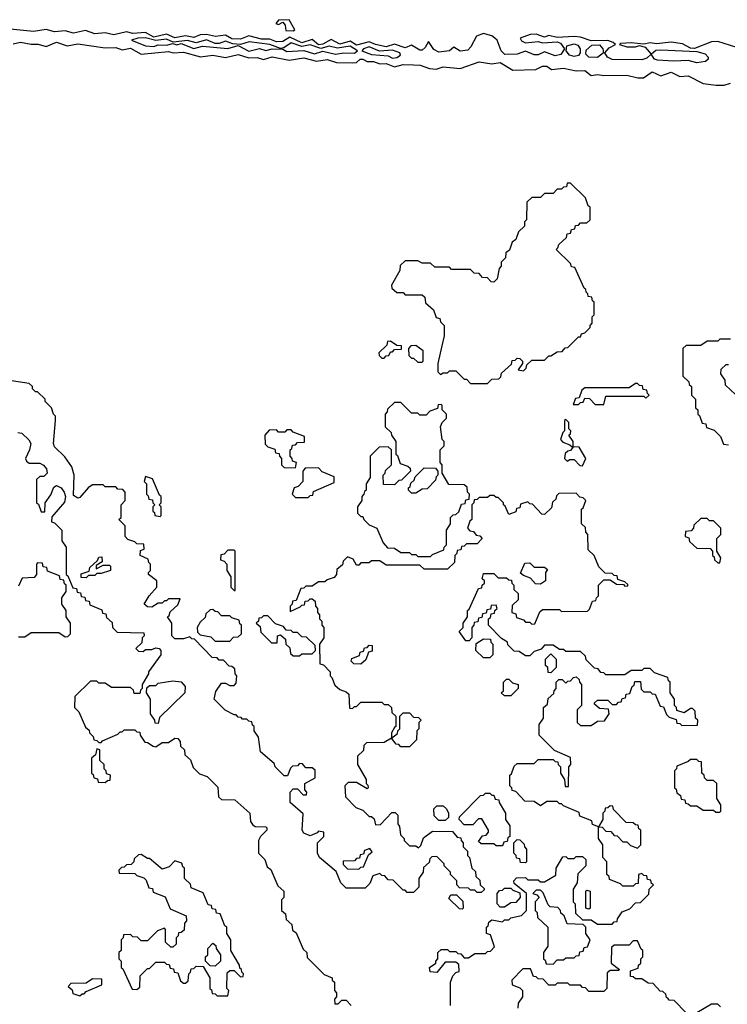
# Model space of a CAD drawing. Extents: x 2889633 to 3052318, y 540750 to 918690.
# Tile 334 of 656: x 2932060 to 2935410, y 767880 to 772542. Entities that reach past the tile are written whole.
import ezdxf

# ---------------------------------------------------------------- set-up
doc = ezdxf.new("R2010")
doc.units = 0

msp = doc.modelspace()

# ---------------------------------------------------------------- linework, layer by layer
at = {"layer": '0CON02XD'}
for points in [[(2933355, 772490), (2933362.5, 772495), (2933335, 772542.5), (2933285, 772540), (2933272.5, 772525), (2933285, 772520), (2933305, 772530), (2933317, 772517), (2933320.7, 772490.7), (2933355, 772490)], [(2934430, 772455), (2934435, 772442.5), (2934455, 772432.5), (2934515, 772438.8), (2934535, 772432.5), (2934605, 772437.5), (2934620.7, 772430.7), (2934640, 772405), (2934621.7, 772378.3), (2934595, 772370.6), (2934545, 772390), (2934515, 772375.7), (2934495, 772375.6), (2934455, 772393.3), (2934415, 772380), (2934357.1, 772377.1), (2934338.8, 772395), (2934320, 772445), (2934310, 772455), (2934295, 772466.7), (2934255, 772476.7), (2934222.5, 772465), (2934196.2, 772413.8), (2934181.7, 772398.3), (2934145, 772394), (2934115, 772412.5), (2934095, 772394.3), (2934045, 772388.5), (2934021.3, 772401.3), (2933995, 772440), (2933979.6, 772410.4), (2933965, 772398.1), (2933955, 772397.8), (2933915, 772422), (2933885, 772410), (2933835, 772426), (2933795, 772414.6), (2933745, 772424.4), (2933715, 772437.1), (2933655, 772422.1), (2933625, 772440.6), (2933575, 772426.2), (2933535, 772448.8), (2933495, 772426.2), (2933475, 772423.9), (2933445, 772448), (2933395, 772433.2), (2933339.3, 772459.3), (2933305, 772439.2), (2933275, 772437.5), (2933245, 772450.6), (2933205, 772450), (2933145, 772466), (2933105, 772449.5), (2933065, 772452.2), (2933035, 772470), (2932987, 772463), (2932945, 772473.1), (2932915, 772471.4), (2932885, 772457.5), (2932845, 772465.6), (2932795, 772456.9), (2932755, 772474.5), (2932695, 772460.3), (2932655, 772481.1), (2932595, 772477.5), (2932565, 772485.5), (2932505, 772471.5), (2932465, 772480.5), (2932415.4, 772475.4), (2932370.9, 772490.9), (2932315, 772479.1), (2932275, 772490.5), (2932225, 772485.5), (2932185, 772495.6), (2932125, 772486.2), (2931999.4, 772499.4)], [(2933555, 772380), (2933595, 772386.2), (2933645, 772383.3), (2933660, 772395), (2933625, 772416.9), (2933565, 772406.9), (2933525, 772417.5), (2933485, 772405.6), (2933435, 772424), (2933395, 772415.6), (2933345, 772432.5), (2933310.7, 772409.3), (2933295, 772406.7), (2933245, 772425.7), (2933147, 772437), (2933105, 772425.8), (2933068.3, 772428.3), (2933035, 772441.2), (2933005, 772430), (2932985, 772430), (2932945, 772447.1), (2932895, 772433.3), (2932855, 772443.3), (2932785.9, 772435.9), (2932755, 772450.8), (2932705, 772443.8), (2932655, 772457.1), (2932620, 772455), (2932590, 772445), (2932655, 772418.8), (2932695, 772416.2), (2932716.1, 772423.9), (2932755, 772422.5), (2932785, 772430), (2932803.6, 772423.6), (2932825, 772430), (2932885, 772406.7), (2932925, 772416.7), (2933045, 772406.7), (2933095, 772420), (2933145, 772392.9), (2933195, 772406.7), (2933225, 772396.7), (2933255, 772404), (2933305, 772403.3), (2933325, 772391.2), (2933405, 772396.7), (2933455, 772381.4), (2933495, 772393.8), (2933555, 772380)], [(2935455, 772411.2), (2935365, 772438.8), (2935335, 772438), (2935255, 772406.7), (2935235, 772407.5), (2935197.5, 772427.5), (2935145, 772436), (2935075, 772427.5), (2935045, 772433.3), (2935015, 772426.7), (2934955, 772432.5), (2934905, 772430), (2934900, 772425), (2934935, 772414.2), (2934975, 772413.8), (2934995, 772420), (2935021.7, 772411.7), (2935050, 772380), (2935072, 772398), (2935095, 772400), (2935265, 772392), (2935305, 772380.6), (2935320, 772365), (2935319.2, 772355), (2935306.2, 772343.8), (2935265, 772338.8), (2935225, 772350), (2935155, 772345.5), (2935080.3, 772350.3), (2935065.7, 772355.7), (2935050, 772380), (2935029.3, 772360.7), (2935005, 772351.9), (2934864.4, 772354.4), (2934843.3, 772365), (2934830, 772385), (2934851.2, 772408.8), (2934880, 772425), (2934870, 772435), (2934845, 772443.3), (2934765, 772442.5), (2934715, 772460), (2934685, 772462.5), (2934605, 772457.5), (2934565, 772467.5), (2934545, 772460), (2934505, 772473.3), (2934477, 772473), (2934430, 772455)], [(2932028.3, 772428.3), (2932064.4, 772435.6), (2932115, 772426.2), (2932147.3, 772427.3), (2932185, 772416), (2932235, 772436), (2932285, 772418.8), (2932335, 772428), (2932465, 772410), (2932515, 772411.2), (2932545, 772400), (2932585, 772408), (2932635, 772378.8), (2932765, 772392), (2932785.9, 772385.9), (2932835, 772389.2), (2932916.1, 772366.1), (2932975, 772374), (2933035, 772364), (2933095, 772378), (2933145, 772362), (2933185, 772363.8), (2933215, 772353.8), (2933255, 772366.2), (2933335, 772351.2), (2933405, 772361.2), (2933465, 772346.7), (2933515, 772353.8), (2933560.5, 772340.5), (2933635, 772338), (2933655, 772340), (2933672.5, 772355), (2933685, 772356.2), (2933705, 772343.8), (2933735, 772343.8), (2933765, 772333.8), (2933795, 772335.8), (2933835, 772318.8), (2933875, 772330), (2933925, 772328.8), (2933956.4, 772326.4), (2934000.8, 772310.8), (2934031.7, 772308.3), (2934065, 772318.8), (2934145, 772312), (2934235, 772343.3), (2934295, 772333.3), (2934335, 772340), (2934395, 772303.3), (2934503, 772307), (2934535, 772322.5), (2934555, 772322.5), (2934577, 772307), (2934635, 772313.3), (2934695, 772300), (2934735, 772302.5), (2934765, 772277.5), (2934795, 772282.5), (2934825, 772277.5), (2934935, 772280), (2934987, 772267), (2935013, 772267), (2935055, 772296.2), (2935095, 772276.7), (2935145, 772293.3), (2935185, 772273.3), (2935225, 772276.2), (2935295, 772240), (2935357, 772233), (2935395, 772232.5), (2935425, 772242.5)], [(2933825, 772360), (2933845, 772363.8), (2933862.5, 772375), (2933860, 772385), (2933825, 772398), (2933763.3, 772393.3), (2933715, 772414), (2933687.5, 772405), (2933680, 772395), (2933725, 772378), (2933805, 772371.2), (2933825, 772360)], [(2934685, 772367.5), (2934663.3, 772375), (2934647.5, 772395), (2934650.7, 772419.3), (2934685, 772428.8), (2934702.5, 772422.5), (2934713.9, 772403.9), (2934713.8, 772385), (2934705, 772373.3), (2934685, 772367.5)], [(2934795, 772364), (2934754.3, 772364.3), (2934740, 772380), (2934741.2, 772398.8), (2934768.3, 772421.7), (2934805, 772423.3), (2934821.2, 772405), (2934823.3, 772385), (2934795, 772364)], [(2934275, 770820), (2934295, 770840), (2934328.3, 770841.7), (2934338.3, 770851.7), (2934341.7, 770868.3), (2934388.3, 770911.7), (2934391.7, 770928.3), (2934405, 770930), (2934415, 770940), (2934428.3, 770938.3), (2934440, 770925), (2934440, 770915), (2934420, 770885), (2934445, 770880), (2934458.3, 770891.7), (2934461.7, 770908.3), (2934485, 770930), (2934545, 770930), (2934565, 770950), (2934575, 770950), (2934605, 770970), (2934628.3, 770971.7), (2934641.7, 770988.3), (2934655, 770990), (2934705, 771040), (2934715, 771040), (2934720, 771055), (2934735, 771060), (2934760, 771085), (2934760, 771095), (2934770, 771105), (2934770, 771135), (2934780, 771145), (2934780, 771205), (2934771.7, 771211.7), (2934768.3, 771228.3), (2934751.7, 771231.7), (2934750, 771245), (2934741.7, 771251.7), (2934740, 771265), (2934731.7, 771271.7), (2934688.3, 771368.3), (2934671.7, 771371.7), (2934668.3, 771388.3), (2934600, 771455), (2934608.3, 771461.7), (2934611.7, 771478.3), (2934648.3, 771511.7), (2934651.7, 771528.3), (2934668.3, 771531.7), (2934671.7, 771548.3), (2934688.3, 771551.7), (2934691.7, 771568.3), (2934705, 771570), (2934715, 771580), (2934745, 771580), (2934760, 771595), (2934760, 771655), (2934751.7, 771661.7), (2934738.3, 771698.3), (2934668.3, 771768.3), (2934651.7, 771768.3), (2934648.3, 771751.7), (2934635, 771750), (2934625, 771740), (2934605, 771740), (2934585, 771720), (2934545, 771720), (2934525, 771700), (2934485, 771700), (2934461.7, 771678.3), (2934460, 771595), (2934450, 771585), (2934450, 771565), (2934421.7, 771538.3), (2934408.3, 771501.7), (2934391.7, 771488.3), (2934378.3, 771451.7), (2934361.7, 771438.3), (2934360, 771415), (2934340, 771395), (2934340, 771375), (2934330, 771365), (2934320, 771315), (2934305, 771300), (2934291.7, 771301.7), (2934275, 771320), (2934251.7, 771321.7), (2934235, 771340), (2934211.7, 771341.7), (2934195, 771360), (2934105, 771360), (2934095, 771370), (2934025, 771370), (2934005, 771390), (2933965, 771390), (2933945, 771400), (2933885, 771400), (2933861.7, 771378.3), (2933860, 771355), (2933820, 771285), (2933821.7, 771271.7), (2933845, 771250), (2933875, 771250), (2933885, 771240), (2933965, 771240), (2933978.3, 771228.3), (2933981.7, 771201.7), (2934018.3, 771168.3), (2934031.7, 771131.7), (2934048.3, 771128.3), (2934051.7, 771111.7), (2934070, 771095), (2934070, 771045), (2934058.3, 770998.3), (2934040, 770915), (2934040, 770875), (2934051.7, 770861.7), (2934065, 770870), (2934085, 770870), (2934095, 770880), (2934125, 770880), (2934165, 770840), (2934175, 770840), (2934195, 770820), (2934275, 770820)], [(2933785, 770940), (2933795, 770950), (2933808.3, 770951.7), (2933815, 770970), (2933825, 770970), (2933835, 770980), (2933868.3, 770981.7), (2933868.3, 770998.3), (2933845, 771000), (2933815, 771020), (2933801.7, 771018.3), (2933798.3, 771001.7), (2933760, 770965), (2933761.7, 770951.7), (2933775, 770940), (2933785, 770940)], [(2933965, 770920), (2933970, 770925), (2933970, 770975), (2933935, 771000), (2933911.7, 770998.3), (2933900, 770985), (2933901.7, 770951.7), (2933915, 770940), (2933925, 770940), (2933945, 770920), (2933965, 770920)], [(2935425, 771030), (2935375, 771030), (2935365, 771020), (2935315, 771020), (2935285, 771000), (2935215, 771000), (2935200, 770985), (2935200, 770855), (2935228.3, 770828.3), (2935230, 770815), (2935240, 770805), (2935240, 770765), (2935260, 770745), (2935260, 770705), (2935270, 770695), (2935270, 770675), (2935278.3, 770668.3), (2935291.7, 770631.7), (2935308.3, 770628.3), (2935311.7, 770611.7), (2935348.3, 770598.3), (2935378.3, 770568.3), (2935391.7, 770531.7), (2935415, 770530)], [(2935448.3, 770768.3), (2935401.7, 770811.7), (2935400, 770835), (2935380, 770865), (2935381.7, 770888.3), (2935405, 770910), (2935415, 770910)], [(2933468.3, 768691.7), (2933435, 768677.5), (2933405, 768690), (2933397.5, 768705), (2933401.7, 768781.7), (2933340, 768835), (2933340, 768885), (2933355, 768900), (2933375, 768900), (2933401.7, 768871.7), (2933418.3, 768871.7), (2933420, 768885), (2933410, 768895), (2933410, 768925), (2933458.3, 768951.7), (2933458.3, 768988.3), (2933445, 769000), (2933415, 769000), (2933398.3, 769018.3), (2933385, 769020), (2933375, 769010), (2933351.7, 769008.3), (2933341.7, 768998.3), (2933328.3, 768961.7), (2933311.7, 768961.7), (2933270, 769005), (2933265, 769020), (2933200, 769075), (2933190, 769145), (2933170, 769175), (2933170, 769195), (2933161.7, 769201.7), (2933158.3, 769218.3), (2933145, 769220), (2933135, 769230), (2933115, 769230), (2933108.3, 769238.3), (2933095, 769240), (2933085, 769250), (2933075, 769250), (2933033, 769273), (2932980, 769325), (2932988.3, 769361.7), (2933015, 769400), (2933035, 769400), (2933055, 769390), (2933075, 769390), (2933085, 769400), (2933087.5, 769435), (2933080, 769445), (2933078.3, 769468.3), (2933065, 769480), (2933051.7, 769481.7), (2933025, 769510), (2933005, 769510), (2932995, 769520), (2932971.7, 769521.7), (2932888.3, 769608.3), (2932875, 769610), (2932865, 769620), (2932835, 769610), (2932795, 769610), (2932780, 769625), (2932780, 769685), (2932760, 769715), (2932768.3, 769721.7), (2932771.7, 769738.3), (2932808.3, 769771.7), (2932820, 769800), (2932765, 769800), (2932755, 769790), (2932745, 769790), (2932735, 769780), (2932715, 769780), (2932685, 769760), (2932665, 769762.5), (2932650, 769775), (2932672.5, 769815), (2932710, 769855), (2932710, 769885), (2932670, 769915), (2932670, 769925), (2932680, 769935), (2932680, 769965), (2932671.7, 769971.7), (2932668.3, 769988.3), (2932630, 770005), (2932631.7, 770028.3), (2932650, 770035), (2932648.3, 770058.3), (2932615, 770060), (2932605, 770070), (2932571.7, 770081.7), (2932560, 770095), (2932560, 770145), (2932530, 770175), (2932540, 770185), (2932540, 770245), (2932560, 770265), (2932560, 770305), (2932548.3, 770318.3), (2932525, 770320), (2932515, 770330), (2932465, 770330), (2932455, 770340), (2932405, 770340), (2932383.6, 770326.4), (2932345, 770280), (2932335, 770277.5), (2932315, 770290), (2932317.5, 770385), (2932307.5, 770425), (2932273, 770473), (2932225, 770520), (2932220, 770535), (2932230, 770645), (2932230, 770665), (2932220, 770675), (2932210, 770705), (2932180, 770735), (2932180, 770745), (2932145, 770780), (2932135, 770780), (2932120, 770795), (2932120, 770805), (2932105, 770820), (2932000, 770835)], [(2934825, 770720), (2934835, 770760), (2935015, 770760), (2935025, 770750), (2935040, 770765), (2935031.7, 770771.7), (2935028.3, 770788.3), (2935011.7, 770791.7), (2935008.3, 770808.3), (2934995, 770810), (2934985, 770820), (2934975, 770820), (2934945, 770800), (2934735, 770800), (2934721.7, 770788.3), (2934708.3, 770751.7), (2934691.7, 770748.3), (2934680, 770720), (2934705, 770720), (2934715, 770730), (2934728.3, 770731.7), (2934735, 770750), (2934758.3, 770748.3), (2934785, 770720), (2934825, 770720)], [(2934005, 770000), (2934015, 770010), (2934068.3, 770031.7), (2934070, 770045), (2934080, 770055), (2934080, 770125), (2934100, 770155), (2934100, 770185), (2934111.7, 770198.3), (2934125, 770200), (2934138.3, 770211.7), (2934151.7, 770248.3), (2934168.3, 770251.7), (2934171.7, 770268.3), (2934188.3, 770271.7), (2934190, 770295), (2934180, 770305), (2934178.3, 770328.3), (2934165, 770340), (2934091.7, 770341.7), (2934060, 770395), (2934060, 770435), (2934050, 770445), (2934050, 770505), (2934070, 770525), (2934070, 770545), (2934060, 770555), (2934052.5, 770615), (2934060, 770635), (2934080, 770655), (2934080, 770675), (2934060, 770695), (2934060, 770715), (2934055, 770720), (2934041.7, 770718.3), (2934038.3, 770701.7), (2934001.7, 770688.3), (2933985, 770670), (2933955, 770670), (2933945, 770680), (2933915, 770680), (2933865, 770730), (2933835, 770730), (2933801.7, 770698.3), (2933800, 770685), (2933790, 770675), (2933790, 770615), (2933818.3, 770588.3), (2933820, 770575), (2933840, 770545), (2933840, 770485), (2933848.3, 770478.3), (2933861.7, 770441.7), (2933898.3, 770428.3), (2933908.3, 770418.3), (2933910, 770405), (2933868.3, 770361.7), (2933855, 770360), (2933835, 770340), (2933781.7, 770341.7), (2933780, 770385), (2933790, 770395), (2933791.7, 770408.3), (2933820, 770435), (2933820, 770505), (2933805, 770520), (2933761.7, 770518.3), (2933720, 770475), (2933720, 770375), (2933700, 770345), (2933700, 770315), (2933691.7, 770308.3), (2933690, 770295), (2933680, 770285), (2933680, 770265), (2933660, 770235), (2933660, 770205), (2933675, 770190), (2933685, 770190), (2933690, 770175), (2933715, 770150), (2933750, 770135), (2933780, 770065), (2933801.7, 770041.7), (2933835, 770040), (2933865, 770020), (2933905, 770020), (2933915, 770010), (2933935, 770010), (2933945, 770000), (2934005, 770000)], [(2934680, 770520), (2934680, 770545), (2934660, 770575), (2934668.3, 770581.7), (2934670, 770595), (2934660, 770605), (2934660, 770635), (2934645, 770650), (2934640, 770645), (2934640, 770595), (2934631.7, 770588.3), (2934620, 770555), (2934631.7, 770541.7), (2934665, 770530), (2934675, 770520), (2934680, 770520)], [(2932051.7, 770588.3), (2932070, 770585), (2932103, 770553), (2932112.5, 770535), (2932106.7, 770505), (2932087.5, 770465), (2932091.7, 770451.7), (2932105, 770442.5), (2932155, 770442.5), (2932173, 770433), (2932186.7, 770415), (2932190, 770395), (2932175, 770380), (2932155, 770380), (2932140, 770365), (2932140, 770255), (2932148.3, 770248.3), (2932161.7, 770211.7), (2932178.3, 770211.7), (2932180, 770255), (2932207, 770293), (2932221.7, 770328.3), (2932235, 770337.5), (2932255.9, 770325.9), (2932270, 770305), (2932277.5, 770285), (2932271.7, 770258.3), (2932211.7, 770188.3), (2932210, 770165), (2932225, 770160), (2932260, 770125), (2932260, 770075), (2932280, 770045), (2932280, 769915), (2932288.3, 769908.3), (2932311.7, 769851.7), (2932328.3, 769848.3), (2932331.7, 769831.7), (2932348.3, 769828.3), (2932351.7, 769811.7), (2932368.3, 769808.3), (2932371.7, 769791.7), (2932388.3, 769788.3), (2932391.7, 769771.7), (2932448.3, 769748.3), (2932451.7, 769731.7), (2932468.3, 769728.3), (2932471.7, 769711.7), (2932498.3, 769688.3), (2932500, 769665), (2932521.7, 769641.7), (2932648.3, 769638.3), (2932650, 769625), (2932640, 769615), (2932638.3, 769591.7), (2932610, 769565), (2932621.7, 769551.7), (2932645, 769550), (2932655, 769560), (2932685, 769560), (2932705, 769567.5), (2932720, 769565), (2932727.5, 769555), (2932727.5, 769535), (2932670, 769455), (2932670, 769445), (2932640, 769395), (2932640, 769375), (2932631.7, 769368.3), (2932628.3, 769351.7), (2932601.7, 769351.7), (2932598.3, 769368.3), (2932585, 769380), (2932495, 769380), (2932465, 769400), (2932435, 769400), (2932425, 769410), (2932395, 769410), (2932321.7, 769338.3), (2932320, 769285), (2932340, 769265), (2932371.7, 769191.7), (2932388.3, 769178.3), (2932390, 769165), (2932408.3, 769148.3), (2932411.7, 769131.7), (2932425, 769130), (2932435, 769120), (2932445, 769120), (2932451.7, 769128.3), (2932525, 769160), (2932535, 769170), (2932545, 769170), (2932555, 769180), (2932605, 769180), (2932615, 769170), (2932628.3, 769168.3), (2932630, 769155), (2932651.7, 769121.7), (2932665, 769120), (2932691.7, 769101.7), (2932705, 769100), (2932735, 769120), (2932765, 769120), (2932795, 769140), (2932808.3, 769138.3), (2932820, 769125), (2932821.7, 769101.7), (2932840, 769085), (2932841.7, 769061.7), (2932868.3, 769038.3), (2932881.7, 769001.7), (2932911.7, 768971.7), (2932948.3, 768958.3), (2932998.3, 768908.3), (2933001.7, 768861.7), (2933015, 768850), (2933078.3, 768848.3), (2933150, 768785), (2933152.5, 768745), (2933161.7, 768731.7), (2933175, 768722.5), (2933225, 768720), (2933230, 768715), (2933230, 768705), (2933200, 768675), (2933190, 768655), (2933190, 768595), (2933220, 768565), (2933231.7, 768531.7), (2933248.3, 768518.3), (2933281.7, 768441.7), (2933310, 768415), (2933310, 768385), (2933300, 768375), (2933300, 768325), (2933318.3, 768308.3), (2933321.7, 768281.7), (2933348.3, 768258.3), (2933351.7, 768231.7), (2933368.3, 768218.3), (2933401.7, 768141.7), (2933420, 768125), (2933421.7, 768101.7), (2933501.7, 768021.7), (2933540, 768005), (2933540, 767995), (2933550, 767985), (2933550, 767945), (2933560, 767935), (2933560, 767915), (2933550, 767905), (2933551.7, 767881.7), (2933568.3, 767881.7), (2933585, 767900), (2933605, 767900), (2933630, 767875)], [(2933365, 770420), (2933370, 770445), (2933351.7, 770451.7), (2933350, 770465), (2933340, 770475), (2933340, 770505), (2933348.3, 770511.7), (2933351.7, 770528.3), (2933365, 770530), (2933375, 770540), (2933408.3, 770541.7), (2933408.3, 770568.3), (2933355, 770590), (2933345, 770600), (2933325, 770600), (2933315, 770590), (2933285, 770590), (2933275, 770600), (2933241.7, 770598.3), (2933220, 770575), (2933221.7, 770531.7), (2933235, 770520), (2933268.3, 770508.3), (2933271.7, 770491.7), (2933288.3, 770488.3), (2933290, 770475), (2933300, 770465), (2933300, 770435), (2933311.7, 770421.7), (2933365, 770420)], [(2934725, 770430), (2934740, 770465), (2934708.3, 770518.3), (2934680, 770520), (2934668.3, 770501.7), (2934655, 770500), (2934641.7, 770488.3), (2934640, 770465), (2934651.7, 770451.7), (2934665, 770460), (2934685, 770460), (2934711.7, 770431.7), (2934725, 770430)], [(2933425, 770280), (2933435, 770290), (2933448.3, 770291.7), (2933451.7, 770308.3), (2933548.3, 770351.7), (2933548.3, 770378.3), (2933491.7, 770401.7), (2933475, 770420), (2933411.7, 770418.3), (2933400, 770405), (2933400, 770355), (2933378.3, 770331.7), (2933360, 770325), (2933350, 770295), (2933365, 770280), (2933425, 770280)], [(2933935, 770300), (2933915, 770300), (2933900, 770315), (2933900, 770325), (2933908.3, 770331.7), (2933911.7, 770348.3), (2933928.3, 770361.7), (2933931.7, 770378.3), (2933975, 770420), (2934028.3, 770418.3), (2934040, 770405), (2934040, 770385), (2934031.7, 770378.3), (2934028.3, 770361.7), (2933988.3, 770321.7), (2933965, 770320), (2933935, 770300)], [(2932725, 770190), (2932730, 770195), (2932730, 770235), (2932720, 770245), (2932730, 770255), (2932730, 770285), (2932721.7, 770291.7), (2932688.3, 770368.3), (2932655, 770380), (2932650, 770355), (2932660, 770345), (2932660, 770295), (2932668.3, 770288.3), (2932671.7, 770271.7), (2932688.3, 770268.3), (2932690, 770255), (2932700, 770245), (2932690, 770235), (2932690, 770215), (2932698.3, 770208.3), (2932700, 770195), (2932725, 770190)], [(2934740, 768565), (2934740, 768535), (2934701.7, 768498.3), (2934700, 768455), (2934680, 768425), (2934680, 768365), (2934690, 768355), (2934691.7, 768311.7), (2934725, 768280), (2934765, 768280), (2934795, 768260), (2934865, 768260), (2934875, 768270), (2934888.3, 768271.7), (2934890, 768285), (2934911.7, 768318.3), (2934948.3, 768331.7), (2934975, 768360), (2934998.3, 768361.7), (2935038.3, 768401.7), (2935040, 768425), (2935060, 768445), (2935051.7, 768451.7), (2935048.3, 768468.3), (2935031.7, 768471.7), (2935028.3, 768488.3), (2935015, 768490), (2935005, 768500), (2934990, 768495), (2934988.3, 768451.7), (2934975, 768450), (2934965, 768440), (2934915, 768440), (2934905, 768450), (2934851.7, 768471.7), (2934850, 768485), (2934840, 768495), (2934840, 768555), (2934820, 768575), (2934820, 768635), (2934800, 768665), (2934800, 768720), (2934771.7, 768731.7), (2934768.3, 768748.3), (2934711.7, 768771.7), (2934708.3, 768788.3), (2934635, 768820), (2934625, 768830), (2934615, 768830), (2934605, 768840), (2934555, 768840), (2934525, 768820), (2934495, 768840), (2934451.7, 768841.7), (2934408.3, 768888.3), (2934391.7, 768891.7), (2934390, 768905), (2934380, 768915), (2934380, 768965), (2934388.3, 768971.7), (2934401.7, 769008.3), (2934415, 769020), (2934495, 769020), (2934515, 769040), (2934585, 769040), (2934595, 769030), (2934608.3, 769028.3), (2934610, 769015), (2934620, 769005), (2934620, 768975), (2934640, 768945), (2934641.7, 768911.7), (2934658.3, 768911.7), (2934660, 769005), (2934670, 769015), (2934668.3, 769048.3), (2934591.7, 769081.7), (2934520, 769155), (2934520, 769205), (2934540, 769235), (2934540, 769285), (2934558.3, 769301.7), (2934561.7, 769328.3), (2934588.3, 769351.7), (2934590, 769365), (2934600, 769375), (2934600, 769405), (2934611.7, 769418.3), (2934628.3, 769418.3), (2934645, 769400), (2934655, 769410), (2934668.3, 769411.7), (2934681.7, 769428.3), (2934695, 769430), (2934708.3, 769418.3), (2934710, 769405), (2934720, 769395), (2934720, 769295), (2934700, 769275), (2934700, 769215), (2934715, 769200), (2934765, 769200), (2934795, 769220), (2934828.3, 769221.7), (2934850, 769255), (2934848.3, 769278.3), (2934805, 769280), (2934781.7, 769301.7), (2934781.7, 769308.3), (2934795, 769320), (2934845, 769320), (2934865, 769300), (2934885, 769300), (2934895, 769310), (2934908.3, 769311.7), (2934911.7, 769328.3), (2934928.3, 769331.7), (2934931.7, 769348.3), (2934948.3, 769351.7), (2934960, 769385), (2934968.3, 769391.7), (2934971.7, 769408.3), (2934998.3, 769408.3), (2935001.7, 769371.7), (2935015, 769360), (2935045, 769360), (2935055, 769350), (2935068.3, 769348.3), (2935091.7, 769291.7), (2935108.3, 769288.3), (2935121.7, 769251.7), (2935135, 769240), (2935168.3, 769228.3), (2935171.7, 769211.7), (2935185, 769210), (2935195, 769200), (2935268.3, 769201.7), (2935270, 769225), (2935260, 769235), (2935258.3, 769268.3), (2935245, 769280), (2935235, 769280), (2935205, 769260), (2935171.7, 769271.7), (2935170, 769285), (2935160, 769295), (2935160, 769325), (2935140, 769355), (2935140, 769405), (2935131.7, 769411.7), (2935128.3, 769428.3), (2935065, 769450), (2935045, 769470), (2935015, 769470), (2935005, 769460), (2934955, 769460), (2934925, 769440), (2934835, 769440), (2934825, 769450), (2934811.7, 769451.7), (2934798.3, 769468.3), (2934781.7, 769471.7), (2934741.7, 769511.7), (2934738.3, 769528.3), (2934715, 769550), (2934645, 769550), (2934635, 769560), (2934615, 769560), (2934585, 769580), (2934545, 769580), (2934528.3, 769561.7), (2934495, 769550), (2934475, 769530), (2934455, 769530), (2934425, 769550), (2934401.7, 769551.7), (2934371.7, 769581.7), (2934370, 769595), (2934341.7, 769611.7), (2934280, 769675), (2934280, 769705), (2934288.3, 769711.7), (2934291.7, 769728.3), (2934308.3, 769731.7), (2934310, 769745), (2934320, 769755), (2934315, 769770), (2934291.7, 769768.3), (2934288.3, 769751.7), (2934271.7, 769748.3), (2934268.3, 769731.7), (2934251.7, 769728.3), (2934248.3, 769711.7), (2934231.7, 769708.3), (2934228.3, 769691.7), (2934211.7, 769688.3), (2934210, 769675), (2934200, 769665), (2934200, 769615), (2934188.3, 769601.7), (2934171.7, 769601.7), (2934140, 769645), (2934160, 769665), (2934160, 769685), (2934180, 769715), (2934180, 769745), (2934188.3, 769751.7), (2934231.7, 769848.3), (2934248.3, 769851.7), (2934250, 769865), (2934260, 769875), (2934260, 769885), (2934250, 769895), (2934255, 769920), (2934305, 769920), (2934325, 769900), (2934365, 769900), (2934375, 769890), (2934388.3, 769888.3), (2934390, 769875), (2934400, 769865), (2934400, 769845), (2934420, 769825), (2934420, 769795), (2934391.7, 769768.3), (2934390, 769735), (2934408.3, 769728.3), (2934411.7, 769711.7), (2934445, 769700), (2934455, 769690), (2934475, 769690), (2934485, 769680), (2934498.3, 769681.7), (2934521.7, 769738.3), (2934535, 769750), (2934615, 769750), (2934625, 769740), (2934748.3, 769741.7), (2934758.3, 769751.7), (2934771.7, 769788.3), (2934788.3, 769791.7), (2934790, 769805), (2934800, 769815), (2934800, 769865), (2934825, 769890), (2934855, 769890), (2934885, 769870), (2934918.3, 769868.3), (2934925, 769860), (2934938.3, 769861.7), (2934938.3, 769868.3), (2934925, 769880), (2934891.7, 769891.7), (2934888.3, 769908.3), (2934875, 769910), (2934865, 769920), (2934831.7, 769921.7), (2934801.7, 769951.7), (2934780, 770005), (2934751.7, 770031.7), (2934750, 770105), (2934740, 770115), (2934738.3, 770138.3), (2934720, 770155), (2934720, 770225), (2934728.3, 770231.7), (2934740, 770265), (2934728.3, 770278.3), (2934711.7, 770281.7), (2934695, 770300), (2934611.7, 770298.3), (2934601.7, 770288.3), (2934598.3, 770271.7), (2934581.7, 770258.3), (2934578.3, 770231.7), (2934545, 770200), (2934531.7, 770201.7), (2934488.3, 770248.3), (2934475, 770250), (2934465, 770260), (2934431.7, 770248.3), (2934428.3, 770231.7), (2934411.7, 770228.3), (2934408.3, 770211.7), (2934375, 770200), (2934358.3, 770238.3), (2934350, 770245), (2934350, 770255), (2934325, 770280), (2934315, 770280), (2934305, 770290), (2934285, 770290), (2934275, 770280), (2934235, 770280), (2934225, 770270), (2934211.7, 770268.3), (2934210, 770255), (2934200, 770245), (2934200, 770175), (2934191.7, 770168.3), (2934180, 770135), (2934191.7, 770121.7), (2934208.3, 770118.3), (2934221.7, 770101.7), (2934238.3, 770098.3), (2934250, 770085), (2934225, 770060), (2934175, 770060), (2934165, 770050), (2934151.7, 770048.3), (2934148.3, 770031.7), (2934131.7, 770028.3), (2934130, 770015), (2934120, 770005), (2934118.3, 769971.7), (2934085, 769940), (2933975, 769940), (2933955, 769960), (2933795, 769960), (2933765, 769980), (2933725, 769980), (2933715, 769970), (2933675, 769970), (2933665, 769960), (2933655, 769960), (2933638.3, 769988.3), (2933611.7, 769998.3), (2933591.7, 769978.3), (2933588.3, 769961.7), (2933561.7, 769938.3), (2933560, 769915), (2933548.3, 769901.7), (2933515, 769890), (2933505, 769880), (2933475, 769880), (2933445, 769860), (2933415, 769860), (2933405, 769850), (2933391.7, 769848.3), (2933368.3, 769791.7), (2933351.7, 769788.3), (2933350, 769775), (2933340, 769765), (2933340, 769740), (2933388.3, 769761.7), (2933395, 769770), (2933408.3, 769771.7), (2933411.7, 769788.3), (2933425, 769790), (2933435, 769800), (2933445, 769800), (2933458.3, 769788.3), (2933460, 769765), (2933470, 769755), (2933470, 769735), (2933480, 769725), (2933480, 769705), (2933490, 769695), (2933490, 769675), (2933500, 769665), (2933500, 769615), (2933480, 769585), (2933481.7, 769491.7), (2933498.3, 769488.3), (2933530, 769455), (2933530, 769435), (2933538.3, 769428.3), (2933551.7, 769391.7), (2933575, 769370), (2933605, 769360), (2933618.3, 769348.3), (2933621.7, 769281.7), (2933635, 769280), (2933645, 769290), (2933655, 769290), (2933675, 769310), (2933775, 769310), (2933785, 769300), (2933805, 769300), (2933820, 769285), (2933821.7, 769261.7), (2933840, 769245), (2933840, 769195), (2933835, 769190), (2933820, 769165), (2933820, 769140), (2933848.3, 769161.7), (2933850, 769175), (2933860, 769185), (2933860, 769245), (2933875, 769260), (2933905, 769260), (2933925, 769240), (2933948.3, 769238.3), (2933960, 769225), (2933950, 769215), (2933950, 769185), (2933940, 769175), (2933938.3, 769131.7), (2933905, 769100), (2933865, 769100), (2933855, 769110), (2933841.7, 769111.7), (2933820, 769140), (2933785, 769120), (2933701.7, 769118.3), (2933690, 769105), (2933688.3, 769081.7), (2933660, 769055), (2933660, 769015), (2933700, 768945), (2933700, 768925), (2933708.3, 768918.3), (2933710, 768905), (2933705, 768900), (2933655, 768930), (2933615, 768930), (2933600, 768915), (2933601.7, 768861.7), (2933651.7, 768811.7), (2933685, 768800), (2933715, 768770), (2933725, 768770), (2933738.3, 768758.3), (2933745, 768730), (2933768.3, 768731.7), (2933821.7, 768788.3), (2933838.3, 768788.3), (2933850, 768775), (2933850, 768735), (2933858.3, 768721.7), (2933863, 768683), (2933880, 768665), (2933880, 768655), (2933905, 768630), (2933935, 768630), (2933948.3, 768621.7), (2933958.3, 768631.7), (2933971.7, 768668.3), (2934015, 768700), (2934108.3, 768698.3), (2934131.7, 768671.7), (2934148.3, 768668.3), (2934150, 768655), (2934160, 768645), (2934160, 768625), (2934180, 768605), (2934180, 768585), (2934190, 768575), (2934200, 768525), (2934218.3, 768508.3), (2934220, 768485), (2934238.3, 768468.3), (2934240, 768445), (2934258.3, 768428.3), (2934258.3, 768421.7), (2934245, 768410), (2934225, 768410), (2934215, 768420), (2934195, 768420), (2934185, 768430), (2934141.7, 768431.7), (2934130, 768445), (2934130, 768465), (2934100, 768495), (2934100, 768505), (2934070, 768535), (2934070, 768545), (2934035, 768580), (2934011.7, 768578.3), (2934001.7, 768568.3), (2933998.3, 768551.7), (2933971.7, 768528.3), (2933970, 768505), (2933950, 768475), (2933950, 768435), (2933925, 768410), (2933895, 768410), (2933885, 768420), (2933875, 768420), (2933828.3, 768468.3), (2933805, 768470), (2933788.3, 768488.3), (2933775, 768490), (2933765, 768500), (2933731.7, 768488.3), (2933718.3, 768451.7), (2933695, 768430), (2933605, 768430), (2933580, 768455), (2933558.3, 768508.3), (2933480, 768575), (2933470, 768595), (2933470, 768645), (2933500, 768675), (2933500, 768695), (2933475, 768700), (2933468.3, 768691.7)], [(2935375, 769970), (2935380, 769995), (2935360, 770025), (2935360, 770085), (2935380, 770105), (2935380, 770135), (2935345, 770170), (2935325, 770170), (2935315, 770180), (2935285, 770180), (2935251.7, 770148.3), (2935250, 770135), (2935238.3, 770121.7), (2935211.7, 770118.3), (2935210, 770095), (2935228.3, 770088.3), (2935231.7, 770071.7), (2935265, 770040), (2935328.3, 770038.3), (2935340, 770025), (2935340, 770005), (2935348.3, 769998.3), (2935350, 769985), (2935365, 769970), (2935375, 769970)], [(2933080, 769840), (2933080, 770025), (2933075, 770030), (2933045, 770030), (2933028.3, 770011.7), (2933011.7, 770008.3), (2933010, 769985), (2933028.3, 769978.3), (2933040, 769965), (2933040, 769935), (2933060, 769905), (2933060, 769855), (2933075, 769840), (2933080, 769840)], [(2932055, 769620), (2932085, 769620), (2932115, 769640), (2932245, 769640), (2932275, 769620), (2932288.3, 769621.7), (2932300, 769635), (2932300, 769685), (2932280, 769715), (2932280, 769745), (2932260, 769775), (2932260, 769805), (2932280, 769835), (2932280, 769865), (2932271.7, 769871.7), (2932268.3, 769888.3), (2932251.7, 769891.7), (2932248.3, 769908.3), (2932191.7, 769931.7), (2932188.3, 769948.3), (2932171.7, 769951.7), (2932168.3, 769968.3), (2932145, 769970), (2932140, 769965), (2932140, 769915), (2932128.3, 769901.7), (2932071.7, 769898.3), (2932055, 769860)], [(2932375, 769900), (2932351.7, 769901.7), (2932351.7, 769918.3), (2932388.3, 769931.7), (2932391.7, 769948.3), (2932428.3, 769981.7), (2932435, 769997.5), (2932448.3, 769998.3), (2932450, 769975), (2932421.7, 769958.3), (2932421.7, 769941.7), (2932455, 769960), (2932485, 769960), (2932490, 769955), (2932490, 769935), (2932485, 769932.5), (2932445, 769920), (2932425, 769920), (2932415, 769910), (2932385, 769910), (2932375, 769900)], [(2934525, 769870), (2934501.7, 769871.7), (2934478.3, 769898.3), (2934445, 769910), (2934431.7, 769921.7), (2934451.7, 769968.3), (2934475, 769970), (2934495, 769950), (2934545, 769950), (2934558.3, 769938.3), (2934550, 769925), (2934550, 769885), (2934525, 769870)], [(2933055, 769600), (2933071.7, 769618.3), (2933095, 769620), (2933110, 769635), (2933110, 769675), (2933101.7, 769681.7), (2933098.3, 769698.3), (2933065, 769710), (2933055, 769720), (2933015, 769720), (2932998.3, 769738.3), (2932985, 769740), (2932975, 769750), (2932961.7, 769748.3), (2932941.7, 769728.3), (2932938.3, 769711.7), (2932915, 769690), (2932900, 769665), (2932901.7, 769641.7), (2932915, 769630), (2932965, 769620), (2932985, 769600), (2933055, 769600)], [(2933385, 769530), (2933395, 769540), (2933445, 769540), (2933460, 769555), (2933458.3, 769578.3), (2933418.3, 769618.3), (2933395, 769620), (2933375, 769640), (2933355, 769640), (2933345, 769650), (2933321.7, 769651.7), (2933308.3, 769668.3), (2933271.7, 769681.7), (2933235, 769720), (2933215, 769720), (2933205, 769710), (2933191.7, 769708.3), (2933190, 769695), (2933180, 769685), (2933198.3, 769668.3), (2933201.7, 769641.7), (2933251.7, 769591.7), (2933278.3, 769591.7), (2933280, 769625), (2933295, 769630), (2933318.3, 769608.3), (2933320, 769585), (2933338.3, 769568.3), (2933341.7, 769541.7), (2933355, 769530), (2933385, 769530)], [(2934285, 769520), (2934255, 769520), (2934220, 769555), (2934221.7, 769588.3), (2934255, 769610), (2934288.3, 769608.3), (2934290, 769595), (2934300, 769585), (2934300, 769535), (2934285, 769520)], [(2933675, 769490), (2933641.7, 769491.7), (2933630, 769505), (2933631.7, 769518.3), (2933668.3, 769531.7), (2933671.7, 769548.3), (2933688.3, 769551.7), (2933691.7, 769568.3), (2933705, 769570), (2933715, 769580), (2933728.3, 769578.3), (2933728.3, 769551.7), (2933711.7, 769548.3), (2933698.3, 769511.7), (2933675, 769490)], [(2934575, 769450), (2934561.7, 769451.7), (2934560, 769475), (2934550, 769485), (2934550, 769515), (2934575, 769540), (2934600, 769515), (2934600, 769475), (2934575, 769450)], [(2932715, 769210), (2932701.7, 769211.7), (2932700, 769225), (2932680, 769255), (2932680, 769325), (2932660, 769355), (2932661.7, 769378.3), (2932675, 769390), (2932705, 769390), (2932715, 769400), (2932755, 769407.5), (2932785, 769412.5), (2932825, 769407.5), (2932843.3, 769385), (2932842.5, 769355), (2932721.7, 769238.3), (2932715, 769210)], [(2934385, 769340), (2934355, 769340), (2934340, 769355), (2934350, 769365), (2934350, 769405), (2934365, 769420), (2934375, 769420), (2934393, 769403), (2934420, 769395), (2934420, 769375), (2934385, 769340)], [(2932465, 768930), (2932475, 768940), (2932488.3, 768941.7), (2932490, 768965), (2932471.7, 768971.7), (2932470, 768985), (2932460, 768995), (2932460, 769015), (2932440, 769035), (2932440, 769085), (2932425, 769090), (2932418.3, 769061.7), (2932400, 769045), (2932400, 768975), (2932408.3, 768968.3), (2932411.7, 768951.7), (2932428.3, 768948.3), (2932431.7, 768931.7), (2932465, 768930)], [(2935375, 768790), (2935380, 768795), (2935380, 768825), (2935360, 768855), (2935360, 768925), (2935345, 768940), (2935315, 768940), (2935301.7, 768951.7), (2935300, 768965), (2935290, 768975), (2935288.3, 769028.3), (2935275, 769030), (2935265, 769040), (2935235, 769040), (2935225, 769030), (2935171.7, 769008.3), (2935170, 768995), (2935160, 768985), (2935160, 768905), (2935168.3, 768898.3), (2935171.7, 768881.7), (2935188.3, 768868.3), (2935191.7, 768851.7), (2935208.3, 768848.3), (2935211.7, 768831.7), (2935225, 768830), (2935235, 768820), (2935265, 768820), (2935295, 768800), (2935345, 768800), (2935355, 768790), (2935375, 768790)], [(2934345, 768630), (2934315, 768630), (2934305, 768640), (2934245, 768640), (2934231.7, 768651.7), (2934251.7, 768678.3), (2934268.3, 768681.7), (2934280, 768695), (2934280, 768705), (2934248.3, 768758.3), (2934231.7, 768758.3), (2934205, 768730), (2934165, 768730), (2934140, 768755), (2934141.7, 768768.3), (2934241.7, 768868.3), (2934255, 768870), (2934265, 768880), (2934285, 768880), (2934295, 768870), (2934305, 768870), (2934311.7, 768851.7), (2934328.3, 768848.3), (2934330, 768835), (2934360, 768785), (2934360, 768755), (2934380, 768725), (2934380, 768675), (2934371.7, 768668.3), (2934368.3, 768651.7), (2934351.7, 768648.3), (2934345, 768630)], [(2934075, 768750), (2934045, 768750), (2934023, 768773), (2934020, 768805), (2934035, 768820), (2934065, 768820), (2934080, 768805), (2934090, 768785), (2934090, 768765), (2934075, 768750)], [(2934985, 768620), (2935000, 768635), (2935000, 768705), (2934991.7, 768711.7), (2934988.3, 768728.3), (2934975, 768730), (2934965, 768740), (2934931.7, 768741.7), (2934871.7, 768801.7), (2934868.3, 768818.3), (2934855, 768820), (2934845, 768810), (2934831.7, 768808.3), (2934830, 768795), (2934820, 768785), (2934820, 768755), (2934800, 768720), (2934818.3, 768718.3), (2934835, 768700), (2934858.3, 768698.3), (2934875, 768680), (2934888.3, 768678.3), (2934915, 768650), (2934935, 768650), (2934951.7, 768631.7), (2934985, 768620)], [(2934455, 768550), (2934431.7, 768551.7), (2934428.3, 768568.3), (2934411.7, 768571.7), (2934410, 768585), (2934400, 768595), (2934400, 768645), (2934415, 768660), (2934428.3, 768658.3), (2934448.3, 768638.3), (2934450, 768625), (2934460, 768615), (2934460, 768555), (2934455, 768550)], [(2933665, 768520), (2933675, 768530), (2933688.3, 768531.7), (2933711.7, 768588.3), (2933728.3, 768601.7), (2933718.3, 768618.3), (2933691.7, 768608.3), (2933688.3, 768591.7), (2933671.7, 768588.3), (2933668.3, 768571.7), (2933655, 768570), (2933645, 768560), (2933591.7, 768558.3), (2933591.7, 768541.7), (2933611.7, 768521.7), (2933665, 768520)], [(2933045, 767920), (2933050, 767945), (2933040, 767955), (2933041.7, 768028.3), (2933055, 768040), (2933075, 768040), (2933105, 768010), (2933118.3, 768011.7), (2933120, 768025), (2933111.7, 768031.7), (2933110, 768045), (2933101.7, 768051.7), (2933100, 768065), (2933060, 768135), (2933060, 768185), (2933040, 768215), (2933040, 768245), (2933031.7, 768251.7), (2933008.3, 768308.3), (2932991.7, 768311.7), (2932988.3, 768328.3), (2932971.7, 768331.7), (2932968.3, 768348.3), (2932951.7, 768351.7), (2932928.3, 768408.3), (2932871.7, 768431.7), (2932868.3, 768448.3), (2932840, 768475), (2932840, 768525), (2932831.7, 768531.7), (2932828.3, 768548.3), (2932795, 768560), (2932768.3, 768531.7), (2932735, 768520), (2932675, 768570), (2932665, 768570), (2932635, 768590), (2932621.7, 768588.3), (2932601.7, 768568.3), (2932600, 768555), (2932588.3, 768541.7), (2932565, 768540), (2932555, 768530), (2932541.7, 768528.3), (2932530, 768515), (2932531.7, 768501.7), (2932605, 768500), (2932615, 768490), (2932648.3, 768478.3), (2932658.3, 768468.3), (2932671.7, 768431.7), (2932688.3, 768428.3), (2932691.7, 768411.7), (2932748.3, 768388.3), (2932771.7, 768331.7), (2932848.3, 768298.3), (2932850, 768275), (2932840, 768265), (2932838.3, 768231.7), (2932825, 768220), (2932811.7, 768218.3), (2932810, 768205), (2932800, 768195), (2932800, 768165), (2932785, 768150), (2932775, 768150), (2932750, 768175), (2932750, 768235), (2932745, 768240), (2932711.7, 768228.3), (2932665, 768180), (2932635, 768180), (2932618.3, 768198.3), (2932595, 768200), (2932585, 768210), (2932551.7, 768208.3), (2932550, 768195), (2932540, 768185), (2932540, 768135), (2932530, 768125), (2932530, 768095), (2932540, 768085), (2932540, 768055), (2932548.3, 768048.3), (2932591.7, 767951.7), (2932615, 767950), (2932628.3, 767961.7), (2932630, 768015), (2932665, 768050), (2932675, 768050), (2932705, 768080), (2932745, 768080), (2932755, 768070), (2932768.3, 768068.3), (2932771.7, 768051.7), (2932788.3, 768048.3), (2932791.7, 768031.7), (2932808.3, 768028.3), (2932821.7, 767991.7), (2932835, 767980), (2932845, 767980), (2932858.3, 767991.7), (2932860, 768025), (2932868.3, 768031.7), (2932871.7, 768048.3), (2932885, 768050), (2932895, 768060), (2932928.3, 768058.3), (2932960, 768005), (2932960, 767955), (2932968.3, 767948.3), (2932971.7, 767931.7), (2932985, 767930), (2932995, 767920), (2933045, 767920)], [(2934100, 767875), (2934100, 767985), (2934110, 768015), (2934125, 768030), (2934140, 768035), (2934138.3, 768068.3), (2934125, 768080), (2934075, 768080), (2934035, 768030), (2934003.3, 768033.3), (2934000, 768055), (2934030, 768075), (2934030, 768085), (2934040, 768095), (2934040, 768125), (2934055, 768140), (2934085, 768140), (2934095, 768130), (2934125, 768130), (2934135, 768120), (2934148.3, 768118.3), (2934165, 768100), (2934185, 768100), (2934215, 768120), (2934265, 768120), (2934275, 768130), (2934288.3, 768131.7), (2934308.3, 768151.7), (2934288.3, 768208.3), (2934270, 768215), (2934270, 768245), (2934278.3, 768251.7), (2934281.7, 768268.3), (2934295, 768280), (2934345, 768270), (2934355, 768280), (2934375, 768280), (2934385, 768290), (2934435, 768300), (2934460, 768325), (2934460, 768405), (2934401.7, 768451.7), (2934400, 768465), (2934411.7, 768478.3), (2934455, 768480), (2934465, 768470), (2934515, 768470), (2934525, 768460), (2934545, 768460), (2934598.3, 768491.7), (2934600, 768525), (2934631.7, 768578.3), (2934645, 768580), (2934655, 768570), (2934685, 768570), (2934695, 768580), (2934725, 768580), (2934740, 768565)], [(2934355, 768340), (2934335, 768340), (2934320, 768355), (2934320, 768405), (2934331.7, 768418.3), (2934345, 768420), (2934355, 768430), (2934385, 768430), (2934395, 768420), (2934428.3, 768408.3), (2934430, 768385), (2934408.3, 768361.7), (2934385, 768360), (2934355, 768340)], [(2934155, 768330), (2934141.7, 768331.7), (2934091.7, 768381.7), (2934101.7, 768398.3), (2934128.3, 768398.3), (2934158.3, 768368.3), (2934160, 768335), (2934155, 768330)], [(2934585, 768070), (2934605, 768090), (2934635, 768090), (2934645, 768100), (2934685, 768100), (2934695, 768110), (2934708.3, 768111.7), (2934711.7, 768128.3), (2934728.3, 768131.7), (2934731.7, 768148.3), (2934748.3, 768151.7), (2934760, 768185), (2934740, 768215), (2934740, 768245), (2934728.3, 768258.3), (2934651.7, 768261.7), (2934638.3, 768298.3), (2934621.7, 768311.7), (2934620, 768325), (2934608.3, 768338.3), (2934571.7, 768341.7), (2934561.7, 768351.7), (2934538.3, 768408.3), (2934525, 768420), (2934505, 768420), (2934490, 768405), (2934508.3, 768398.3), (2934520, 768385), (2934500, 768365), (2934500, 768325), (2934510, 768315), (2934511.7, 768291.7), (2934560, 768245), (2934560, 768155), (2934540, 768125), (2934540, 768095), (2934548.3, 768088.3), (2934551.7, 768071.7), (2934585, 768070)], [(2934755, 768330), (2934740, 768335), (2934740, 768415), (2934745, 768420), (2934760, 768415), (2934760, 768335), (2934755, 768330)], [(2932985, 768060), (2932961.7, 768061.7), (2932940, 768085), (2932940, 768105), (2932950, 768115), (2932950, 768145), (2932975, 768170), (2932988.3, 768158.3), (2932990, 768145), (2933010, 768115), (2933010, 768085), (2932985, 768060)], [(2935215, 767840), (2935158.3, 767898.3), (2935135, 767900), (2935128.3, 767908.3), (2935121.7, 767911.7), (2935118.3, 767928.3), (2935105, 767940), (2935091.7, 767941.7), (2935058.3, 767978.3), (2935035, 767980), (2935005, 768000), (2934975, 768000), (2934965, 768010), (2934951.7, 768011.7), (2934951.7, 768038.3), (2934988.3, 768051.7), (2934990, 768065), (2935000, 768075), (2935000, 768095), (2935010, 768105), (2935010, 768135), (2935001.7, 768141.7), (2934985, 768180), (2934965, 768180), (2934945, 768160), (2934875, 768160), (2934861.7, 768148.3), (2934860, 768075), (2934900, 768045), (2934895, 768040), (2934855, 768040), (2934841.7, 768028.3), (2934840, 767955), (2934825, 767940), (2934755, 767940), (2934738.3, 767958.3), (2934725, 767960), (2934715, 767970), (2934665, 767970), (2934655, 767980), (2934605, 767980), (2934595, 767970), (2934565, 767970), (2934538.3, 767998.3), (2934515, 768000), (2934505, 768010), (2934491.7, 768011.7), (2934478.3, 768048.3), (2934441.7, 768048.3), (2934390, 767995), (2934391.7, 767971.7), (2934428.3, 767958.3), (2934440, 767945), (2934440, 767915), (2934420, 767885), (2934418.3, 767861.7)], [(2932345, 767920), (2932355, 767930), (2932365, 767930), (2932375, 767940), (2932448.3, 767971.7), (2932448.3, 767998.3), (2932405, 768000), (2932375, 767980), (2932301.7, 767978.3), (2932290, 767965), (2932308.3, 767948.3), (2932311.7, 767931.7), (2932345, 767920)], [(2935378.3, 767868.3), (2935365, 767880), (2935335, 767880), (2935265, 767840)]]:
    msp.add_lwpolyline(points, dxfattribs=at)

doc.saveas('drawing.dxf')
